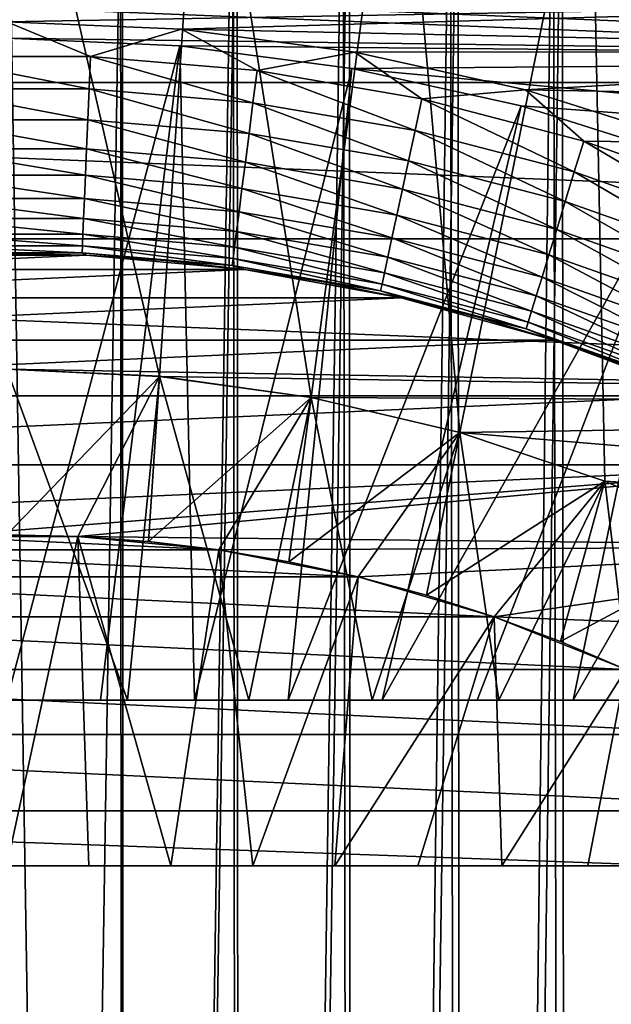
# Model space of a CAD drawing. Header units: metres. Extents: x -30 to 30, y -76 to 64.
# Tile 316 of 541: x 0.04 to 1.83, y 3.08 to 6.06. Entities that reach past the tile are written whole.
import ezdxf

# ---------------------------------------------------------------- set-up
doc = ezdxf.new("R2010")
doc.units = ezdxf.units.M
doc.layers.add('solid_508511', color=7, linetype='CONTINUOUS')

msp = doc.modelspace()

# ---------------------------------------------------------------- linework, layer by layer
at = {"layer": 'solid_508511'}
for points in [[(0.461297, 4.978675, -13.5), (0.593632, 6.974782, -13.5), (0, 7, -13.5)], [(0, 4.999994, -13.5), (0.461297, 4.978675, -13.5), (0, 7, -13.5)], [(0.461297, 4.978675, -13.5), (0.918765, 4.914859, -13.5), (0.593632, 6.974782, -13.5)], [(0.918765, 4.914859, -13.5), (1.183024, 6.899308, -13.5), (0.593632, 6.974782, -13.5)], [(0, 6.9, 3.5), (0, -15.1, 3.5), (0.353924, -15.1, 3.517948)], [(0.342898, 6.9, 3.516838), (0, 6.9, 3.5), (0.353924, -15.1, 3.517948)], [(0.348953, 6.9, -3.517439), (0.353924, -15.1, -3.517948), (0, -15.1, -3.5)], [(0, 6.9, -3.5), (0.348953, 6.9, -3.517439), (0, -15.1, -3.5)], [(0.683041, 6.9, 3.567296), (0.342898, 6.9, 3.516838), (0.353924, -15.1, 3.517948)], [(0.348953, 6.9, -3.517439), (0.69513, 6.9, -3.569724), (0.353924, -15.1, -3.517948)], [(0.683041, 6.9, 3.567296), (0.353924, -15.1, 3.517948), (0.704798, -15.1, 3.571703)], [(0.69513, 6.9, -3.569724), (0.704798, -15.1, -3.571703), (0.353924, -15.1, -3.517948)], [(1.01579, 6.9, 3.650646), (0.683041, 6.9, 3.567296), (0.704798, -15.1, 3.571703)], [(0.69513, 6.9, -3.569724), (1.033431, 6.9, -3.656047), (0.704798, -15.1, -3.571703)], [(1.01579, 6.9, 3.650646), (0.704798, -15.1, 3.571703), (1.047531, -15.1, 3.660439)], [(1.033431, 6.9, -3.656047), (1.047531, -15.1, -3.660439), (0.704798, -15.1, -3.571703)], [(0.918765, 4.914859, -13.5), (1.368264, 4.809144, -13.5), (1.183024, 6.899308, -13.5)], [(1.339381, 6.9, 3.766417), (1.01579, 6.9, 3.650646), (1.047531, -15.1, 3.660439)], [(1.033431, 6.9, -3.656047), (1.36194, 6.9, -3.775854), (1.047531, -15.1, -3.660439)], [(1.339381, 6.9, 3.766417), (1.047531, -15.1, 3.660439), (1.380287, -15.1, 3.783673)], [(1.36194, 6.9, -3.775854), (1.380287, -15.1, -3.783673), (1.047531, -15.1, -3.660439)], [(1.368264, 4.809144, -13.5), (1.763823, 6.774135, -13.5), (1.183024, 6.899308, -13.5)], [(1.650003, 6.9, 3.913337), (1.339381, 6.9, 3.766417), (1.380287, -15.1, 3.783673)], [(1.36194, 6.9, -3.775854), (1.677147, 6.9, -3.928001), (1.380287, -15.1, -3.783673)], [(1.650003, 6.9, 3.913337), (1.380287, -15.1, 3.783673), (1.698632, -15.1, 3.939828)], [(1.677147, 6.9, -3.928001), (1.698632, -15.1, -3.939828), (1.380287, -15.1, -3.783673)], [(1.944308, 6.9, 4.089731), (1.650003, 6.9, 3.913337), (1.698632, -15.1, 3.939828)], [(1.677147, 6.9, -3.928001), (1.974796, 6.9, -4.110332), (1.698632, -15.1, -3.939828)], [(1.944308, 6.9, 4.089731), (1.698632, -15.1, 3.939828), (1.999245, -15.1, 4.127196)], [(1.974796, 6.9, -4.110332), (1.999245, -15.1, -4.127196), (1.698632, -15.1, -3.939828)], [(1.368264, 4.809144, -13.5), (1.806239, 4.66235, -13.5), (1.763823, 6.774135, -13.5)], [(2.228665, 4.475829, -13.5), (2.331995, 6.600135, -13.5), (1.763823, 6.774135, -13.5)], [(1.806239, 4.66235, -13.5), (2.228665, 4.475829, -13.5), (1.763823, 6.774135, -13.5)], [(-5.634683, 5.866164, 10), (-5.144237, 6.300658, 10), (5.634683, 5.866164, 10)], [(-5.144237, 6.300658, 10), (5.144237, 6.300658, 10), (5.634683, 5.866164, 10)], [(-4.115746, 6.299704, -21.5), (4.115746, 6.299704, -21.5), (4.621971, 5.938268, -21.5)], [(0, 5.999994, -21.5), (-4.115746, 6.299704, -21.5), (4.621971, 5.938268, -21.5)], [(-0.000039, 6.049998, 42), (3.413774, 6.111151, 42), (-3.413774, 6.111151, 42)], [(-0.000039, 6.049998, 42), (0.527349, 6.026973, 42), (3.413774, 6.111151, 42)], [(0.527349, 6.026973, 42), (3.670205, 5.960671, 42), (3.413774, 6.111151, 42)], [(-0.252541, 5.945018, 41.992874), (0.252541, 5.945018, 41.992874), (-0.000039, 6.049998, 42)], [(0.252541, 5.945018, 41.992874), (0.527349, 6.026973, 42), (-0.000039, 6.049998, 42)], [(0.252541, 5.945018, 41.992874), (0.755804, 5.902184, 41.992874), (0.527349, 6.026973, 42)], [(0.527349, 6.026973, 42), (1.050675, 5.958067, 42), (3.670205, 5.960671, 42)], [(0.755804, 5.902184, 41.992874), (1.050675, 5.958067, 42), (0.527349, 6.026973, 42)], [(0.522902, 5.977171, -21.5), (0, 5.999994, -21.5), (4.621971, 5.938268, -21.5)], [(0, 4, -20.345303), (0, 5.999994, -21.5), (0.522902, 5.977171, -21.5)], [(0, 4, -20.345303), (0.522902, 5.977171, -21.5), (0.28317, 4, -20.351082)], [(0.28317, 4, -20.351082), (0.522902, 5.977171, -21.5), (0.56632, 4, -20.368334)], [(1.041886, 5.908844, -21.5), (0.522902, 5.977171, -21.5), (4.621971, 5.938268, -21.5)], [(0.56632, 4, -20.368334), (0.522902, 5.977171, -21.5), (1.041886, 5.908844, -21.5)], [(0.755804, 5.902184, 41.992874), (1.253622, 5.816825, 41.992874), (1.050675, 5.958067, 42)], [(1.050675, 5.958067, 42), (1.566071, 5.843792, 42), (3.670205, 5.960671, 42)], [(1.253622, 5.816825, 41.992874), (1.566071, 5.843792, 42), (1.050675, 5.958067, 42)], [(1.566071, 5.843792, 42), (3.919899, 5.799517, 42), (3.670205, 5.960671, 42)], [(0.248395, 5.847418, 41.971619), (0.252541, 5.945018, 41.992874), (-0.252541, 5.945018, 41.992874)], [(-0.248395, 5.847418, 41.971619), (0.248395, 5.847418, 41.971619), (-0.252541, 5.945018, 41.992874)], [(0.248395, 5.847418, 41.971619), (0.743396, 5.805287, 41.971619), (0.252541, 5.945018, 41.992874)], [(0.743396, 5.805287, 41.971619), (0.755804, 5.902184, 41.992874), (0.252541, 5.945018, 41.992874)], [(1.041886, 5.908844, -21.5), (4.621971, 5.938268, -21.5), (5.096563, 5.536303, -21.5)], [(0.56632, 4, -20.368334), (1.041886, 5.908844, -21.5), (0.849809, 4, -20.396841)], [(0.743396, 5.805287, 41.971619), (1.233041, 5.721329, 41.971619), (0.755804, 5.902184, 41.992874)], [(1.233041, 5.721329, 41.971619), (1.253622, 5.816825, 41.992874), (0.755804, 5.902184, 41.992874)], [(0.849809, 4, -20.396841), (1.041886, 5.908844, -21.5), (1.552869, 5.795568, -21.5)], [(1.552869, 5.795568, -21.5), (1.041886, 5.908844, -21.5), (5.096563, 5.536303, -21.5)], [(-6.088299, 5.393893, 10), (-5.634683, 5.866164, 10), (6.088299, 5.393893, 10)], [(-5.634683, 5.866164, 10), (5.634683, 5.866164, 10), (6.088299, 5.393893, 10)], [(0.24442, 5.753839, 41.936661), (0.248395, 5.847418, 41.971619), (-0.248395, 5.847418, 41.971619)], [(-0.24442, 5.753839, 41.936661), (0.24442, 5.753839, 41.936661), (-0.248395, 5.847418, 41.971619)], [(0.24442, 5.753839, 41.936661), (0.731499, 5.712382, 41.936661), (0.248395, 5.847418, 41.971619)], [(0.731499, 5.712382, 41.936661), (0.743396, 5.805287, 41.971619), (0.248395, 5.847418, 41.971619)], [(1.253622, 5.816825, 41.992874), (1.742407, 5.689555, 41.992874), (1.566071, 5.843792, 42)], [(1.566071, 5.843792, 42), (2.069464, 5.685051, 42), (3.919899, 5.799517, 42)], [(1.742407, 5.689555, 41.992874), (2.069464, 5.685051, 42), (1.566071, 5.843792, 42)], [(0.731499, 5.712382, 41.936661), (1.213308, 5.629767, 41.936661), (0.743396, 5.805287, 41.971619)], [(1.213308, 5.629767, 41.936661), (1.233041, 5.721329, 41.971619), (0.743396, 5.805287, 41.971619)], [(1.233041, 5.721329, 41.971619), (1.713801, 5.596149, 41.971619), (1.253622, 5.816825, 41.992874)], [(1.713801, 5.596149, 41.971619), (1.742407, 5.689555, 41.992874), (1.253622, 5.816825, 41.992874)], [(0.849809, 4, -20.396841), (1.552869, 5.795568, -21.5), (1.133937, 4, -20.436298)], [(1.133937, 4, -20.436298), (1.552869, 5.795568, -21.5), (2.05214, 5.638148, -21.5)], [(2.05214, 5.638148, -21.5), (1.552869, 5.795568, -21.5), (5.096563, 5.536303, -21.5)], [(0.240697, 5.666189, 41.888714), (0.24442, 5.753839, 41.936661), (-0.24442, 5.753839, 41.936661)], [(-0.240697, 5.666189, 41.888714), (0.240697, 5.666189, 41.888714), (-0.24442, 5.753839, 41.936661)], [(0.240697, 5.666189, 41.888714), (0.720356, 5.625364, 41.888714), (0.24442, 5.753839, 41.936661)], [(0.720356, 5.625364, 41.888714), (0.731499, 5.712382, 41.936661), (0.24442, 5.753839, 41.936661)], [(0.720356, 5.625364, 41.888714), (1.194825, 5.544008, 41.888714), (0.731499, 5.712382, 41.936661)], [(1.194825, 5.544008, 41.888714), (1.213308, 5.629767, 41.936661), (0.731499, 5.712382, 41.936661)], [(1.213308, 5.629767, 41.936661), (1.686374, 5.506591, 41.936661), (1.233041, 5.721329, 41.971619)], [(1.686374, 5.506591, 41.936661), (1.713801, 5.596149, 41.971619), (1.233041, 5.721329, 41.971619)], [(1.713801, 5.596149, 41.971619), (2.182214, 5.430648, 41.971619), (1.742407, 5.689555, 41.992874)], [(1.742407, 5.689555, 41.992874), (2.218637, 5.521292, 41.992874), (2.069464, 5.685051, 42)], [(2.182214, 5.430648, 41.971619), (2.218637, 5.521292, 41.992874), (1.742407, 5.689555, 41.992874)], [(0.237301, 5.586257, 41.828762), (0.240697, 5.666189, 41.888714), (-0.240697, 5.666189, 41.888714)], [(-0.237301, 5.586257, 41.828762), (0.237301, 5.586257, 41.828762), (-0.240697, 5.666189, 41.888714)], [(0.237301, 5.586257, 41.828762), (0.710194, 5.546008, 41.828762), (0.240697, 5.666189, 41.888714)], [(0.710194, 5.546008, 41.828762), (0.720356, 5.625364, 41.888714), (0.240697, 5.666189, 41.888714)], [(0.710194, 5.546008, 41.828762), (1.17797, 5.4658, 41.828762), (0.720356, 5.625364, 41.888714)], [(1.17797, 5.4658, 41.828762), (1.194825, 5.544008, 41.888714), (0.720356, 5.625364, 41.888714)], [(1.133937, 4, -20.436298), (2.05214, 5.638148, -21.5), (1.420055, 4, -20.486511)], [(1.194825, 5.544008, 41.888714), (1.660686, 5.422708, 41.888714), (1.213308, 5.629767, 41.936661)], [(1.660686, 5.422708, 41.888714), (1.686374, 5.506591, 41.936661), (1.213308, 5.629767, 41.936661)], [(1.420055, 4, -20.486511), (2.05214, 5.638148, -21.5), (1.710012, 4, -20.54748)], [(1.710012, 4, -20.54748), (2.05214, 5.638148, -21.5), (2.535681, 5.437861, -21.5)], [(1.686374, 5.506591, 41.936661), (2.147291, 5.343739, 41.936661), (1.713801, 5.596149, 41.971619)], [(2.147291, 5.343739, 41.936661), (2.182214, 5.430648, 41.971619), (1.713801, 5.596149, 41.971619)], [(0.234303, 5.515674, 41.758026), (0.237301, 5.586257, 41.828762), (-0.237301, 5.586257, 41.828762)], [(-0.234303, 5.515674, 41.758026), (0.234303, 5.515674, 41.758026), (-0.237301, 5.586257, 41.828762)], [(0.234303, 5.515674, 41.758026), (0.701221, 5.475933, 41.758026), (0.237301, 5.586257, 41.828762)], [(0.701221, 5.475933, 41.758026), (0.710194, 5.546008, 41.828762), (0.237301, 5.586257, 41.828762)], [(0.701221, 5.475933, 41.758026), (1.163086, 5.396739, 41.758026), (0.710194, 5.546008, 41.828762)], [(1.163086, 5.396739, 41.758026), (1.17797, 5.4658, 41.828762), (0.710194, 5.546008, 41.828762)], [(1.17797, 5.4658, 41.828762), (1.637259, 5.34621, 41.828762), (1.194825, 5.544008, 41.888714)], [(1.637259, 5.34621, 41.828762), (1.660686, 5.422708, 41.888714), (1.194825, 5.544008, 41.888714)], [(0.231763, 5.455878, 41.677944), (0.234303, 5.515674, 41.758026), (-0.234303, 5.515674, 41.758026)], [(-0.231763, 5.455878, 41.677944), (0.231763, 5.455878, 41.677944), (-0.234303, 5.515674, 41.758026)], [(0.231763, 5.455878, 41.677944), (0.693619, 5.416568, 41.677944), (0.234303, 5.515674, 41.758026)], [(0.693619, 5.416568, 41.677944), (0.701221, 5.475933, 41.758026), (0.234303, 5.515674, 41.758026)], [(1.660686, 5.422708, 41.888714), (2.114581, 5.262336, 41.888714), (1.686374, 5.506591, 41.936661)], [(2.114581, 5.262336, 41.888714), (2.147291, 5.343739, 41.936661), (1.686374, 5.506591, 41.936661)], [(0.693619, 5.416568, 41.677944), (1.150477, 5.338232, 41.677944), (0.701221, 5.475933, 41.758026)], [(1.150477, 5.338232, 41.677944), (1.163086, 5.396739, 41.758026), (0.701221, 5.475933, 41.758026)], [(0.229733, 5.40809, 41.590153), (0.231763, 5.455878, 41.677944), (-0.231763, 5.455878, 41.677944)], [(-0.229733, 5.40809, 41.590153), (0.229733, 5.40809, 41.590153), (-0.231763, 5.455878, 41.677944)], [(0.229733, 5.40809, 41.590153), (0.687543, 5.369124, 41.590153), (0.231763, 5.455878, 41.677944)], [(0.687543, 5.369124, 41.590153), (0.693619, 5.416568, 41.677944), (0.231763, 5.455878, 41.677944)], [(1.163086, 5.396739, 41.758026), (1.616571, 5.27866, 41.758026), (1.17797, 5.4658, 41.828762)], [(1.616571, 5.27866, 41.758026), (1.637259, 5.34621, 41.828762), (1.17797, 5.4658, 41.828762)], [(0.687543, 5.369124, 41.590153), (1.1404, 5.291474, 41.590153), (0.693619, 5.416568, 41.677944)], [(1.1404, 5.291474, 41.590153), (1.150477, 5.338232, 41.677944), (0.693619, 5.416568, 41.677944)], [(1.637259, 5.34621, 41.828762), (2.084751, 5.188102, 41.828762), (1.660686, 5.422708, 41.888714)], [(2.084751, 5.188102, 41.828762), (2.114581, 5.262336, 41.888714), (1.660686, 5.422708, 41.888714)], [(1.710012, 4, -20.54748), (2.535681, 5.437861, -21.5), (2.005795, 4, -20.619387)], [(-6.088299, 5.393893, 10), (6.088299, 5.393893, 10), (6.502679, 4.886379, 10)], [(-0.000002, 4.999982, 10), (-6.088299, 5.393893, 10), (6.502679, 4.886379, 10)], [(0.228254, 5.373284, 41.496445), (0.229733, 5.40809, 41.590153), (-0.229733, 5.40809, 41.590153)], [(-0.228254, 5.373284, 41.496445), (0.228254, 5.373284, 41.496445), (-0.229733, 5.40809, 41.590153)], [(0.228254, 5.373284, 41.496445), (0.683118, 5.334569, 41.496445), (0.229733, 5.40809, 41.590153)], [(0.683118, 5.334569, 41.496445), (0.687543, 5.369124, 41.590153), (0.229733, 5.40809, 41.590153)], [(1.150477, 5.338232, 41.677944), (1.599046, 5.221434, 41.677944), (1.163086, 5.396739, 41.758026)], [(1.599046, 5.221434, 41.677944), (1.616571, 5.27866, 41.758026), (1.163086, 5.396739, 41.758026)], [(0.227357, 5.35217, 41.398731), (0.228254, 5.373284, 41.496445), (-0.228254, 5.373284, 41.496445)], [(-0.227357, 5.35217, 41.398731), (0.227357, 5.35217, 41.398731), (-0.228254, 5.373284, 41.496445)], [(0.227357, 5.35217, 41.398731), (0.680434, 5.313608, 41.398731), (0.228254, 5.373284, 41.496445)], [(0.680434, 5.313608, 41.398731), (0.683118, 5.334569, 41.496445), (0.228254, 5.373284, 41.496445)], [(0.683118, 5.334569, 41.496445), (1.133061, 5.257419, 41.496445), (0.687543, 5.369124, 41.590153)], [(1.133061, 5.257419, 41.496445), (1.1404, 5.291474, 41.590153), (0.687543, 5.369124, 41.590153)], [(0.240166, 5.344603, 38), (-0.240166, 5.344603, 38), (-0.717997, 5.3016, 38)], [(0.717997, 5.3016, 38), (0.240166, 5.344603, 38), (-0.717997, 5.3016, 38)], [(-0.240026, 5.344613, 41.299999), (-0.240166, 5.344603, 38), (0.240166, 5.344603, 38)], [(0, 5.35, 41.299999), (-0.240026, 5.344613, 41.299999), (0.240166, 5.344603, 38)], [(-0.227357, 5.35217, 41.398731), (0, 5.35, 41.299999), (0.227357, 5.35217, 41.398731)], [(0.227357, 5.35217, 41.398731), (0, 5.35, 41.299999), (0.240026, 5.344613, 41.299999)], [(0.240026, 5.344613, 41.299999), (0, 5.35, 41.299999), (0.240166, 5.344603, 38)], [(0.227357, 5.35217, 41.398731), (0.240026, 5.344613, 41.299999), (0.479569, 5.328463, 41.299999)], [(0.227357, 5.35217, 41.398731), (0.479569, 5.328463, 41.299999), (0.680434, 5.313608, 41.398731)], [(0.479569, 5.328463, 41.299999), (0.240026, 5.344613, 41.299999), (0.240166, 5.344603, 38)], [(0.479569, 5.328463, 41.299999), (0.240166, 5.344603, 38), (0.717997, 5.3016, 38)], [(0.718146, 5.301581, 41.299999), (0.479569, 5.328463, 41.299999), (0.717997, 5.3016, 38)], [(0.680434, 5.313608, 41.398731), (0.479569, 5.328463, 41.299999), (0.718146, 5.301581, 41.299999)], [(0.680434, 5.313608, 41.398731), (1.128608, 5.236761, 41.398731), (0.683118, 5.334569, 41.496445)], [(1.128608, 5.236761, 41.398731), (1.133061, 5.257419, 41.496445), (0.683118, 5.334569, 41.496445)], [(1.1404, 5.291474, 41.590153), (1.58504, 5.175699, 41.590153), (1.150477, 5.338232, 41.677944)], [(1.58504, 5.175699, 41.590153), (1.599046, 5.221434, 41.677944), (1.150477, 5.338232, 41.677944)], [(1.616571, 5.27866, 41.758026), (2.058409, 5.122549, 41.758026), (1.637259, 5.34621, 41.828762)], [(2.058409, 5.122549, 41.758026), (2.084751, 5.188102, 41.828762), (1.637259, 5.34621, 41.828762)], [(0.717997, 5.3016, 38), (-0.717997, 5.3016, 38), (-1.190594, 5.215836, 38)], [(1.190594, 5.215836, 38), (0.717997, 5.3016, 38), (-1.190594, 5.215836, 38)], [(0.680434, 5.313608, 41.398731), (0.718146, 5.301581, 41.299999), (0.955277, 5.264024, 41.299999)], [(0.680434, 5.313608, 41.398731), (0.955277, 5.264024, 41.299999), (1.128608, 5.236761, 41.398731)], [(0.718146, 5.301581, 41.299999), (0.717997, 5.3016, 38), (1.190594, 5.215836, 38)], [(0.955277, 5.264024, 41.299999), (0.718146, 5.301581, 41.299999), (1.190594, 5.215836, 38)], [(1.133061, 5.257419, 41.496445), (1.574839, 5.142389, 41.496445), (1.1404, 5.291474, 41.590153)], [(1.574839, 5.142389, 41.496445), (1.58504, 5.175699, 41.590153), (1.1404, 5.291474, 41.590153)], [(1.599046, 5.221434, 41.677944), (2.036094, 5.067015, 41.677944), (1.616571, 5.27866, 41.758026)], [(2.036094, 5.067015, 41.677944), (2.058409, 5.122549, 41.758026), (1.616571, 5.27866, 41.758026)], [(1.190484, 5.215865, 41.299999), (0.955277, 5.264024, 41.299999), (1.190594, 5.215836, 38)], [(1.128608, 5.236761, 41.398731), (0.955277, 5.264024, 41.299999), (1.190484, 5.215865, 41.299999)], [(1.128608, 5.236761, 41.398731), (1.568651, 5.122183, 41.398731), (1.133061, 5.257419, 41.496445)], [(1.128608, 5.236761, 41.398731), (1.190484, 5.215865, 41.299999), (1.423294, 5.157202, 41.299999)], [(1.128608, 5.236761, 41.398731), (1.423294, 5.157202, 41.299999), (1.568651, 5.122183, 41.398731)], [(1.568651, 5.122183, 41.398731), (1.574839, 5.142389, 41.496445), (1.133061, 5.257419, 41.496445)], [(1.190594, 5.215836, 38), (-1.190594, 5.215836, 38), (-1.653112, 5.088194, 38)], [(1.653112, 5.088194, 38), (1.190594, 5.215836, 38), (-1.653112, 5.088194, 38)], [(1.423294, 5.157202, 41.299999), (1.190484, 5.215865, 41.299999), (1.190594, 5.215836, 38)], [(1.423294, 5.157202, 41.299999), (1.190594, 5.215836, 38), (1.653112, 5.088194, 38)], [(1.58504, 5.175699, 41.590153), (2.01826, 5.022633, 41.590153), (1.599046, 5.221434, 41.677944)], [(2.01826, 5.022633, 41.590153), (2.036094, 5.067015, 41.677944), (1.599046, 5.221434, 41.677944)], [(1.574839, 5.142389, 41.496445), (2.005271, 4.990308, 41.496445), (1.58504, 5.175699, 41.590153)], [(2.005271, 4.990308, 41.496445), (2.01826, 5.022633, 41.590153), (1.58504, 5.175699, 41.590153)], [(1.653237, 5.088153, 41.299999), (1.423294, 5.157202, 41.299999), (1.653112, 5.088194, 38)], [(1.568651, 5.122183, 41.398731), (1.423294, 5.157202, 41.299999), (1.653237, 5.088153, 41.299999)], [(1.568651, 5.122183, 41.398731), (1.997391, 4.970699, 41.398731), (1.574839, 5.142389, 41.496445)], [(1.568651, 5.122183, 41.398731), (1.653237, 5.088153, 41.299999), (1.879851, 5.008858, 41.299999)], [(1.568651, 5.122183, 41.398731), (1.879851, 5.008858, 41.299999), (1.997391, 4.970699, 41.398731)], [(1.997391, 4.970699, 41.398731), (2.005271, 4.990308, 41.496445), (1.574839, 5.142389, 41.496445)], [(1.653112, 5.088194, 38), (-1.653112, 5.088194, 38), (-2.102756, 4.919439, 38)], [(2.102756, 4.919439, 38), (1.653112, 5.088194, 38), (-2.102756, 4.919439, 38)], [(1.653237, 5.088153, 41.299999), (1.653112, 5.088194, 38), (2.102756, 4.919439, 38)], [(1.879851, 5.008858, 41.299999), (1.653237, 5.088153, 41.299999), (2.102756, 4.919439, 38)], [(0.461373, 4.978648, 10), (-0.000002, 4.999982, 10), (6.502679, 4.886379, 10)], [(-0.000001, 4.5, 10.499982), (-0.000002, 4.999982, 10), (0.461373, 4.978648, 10)], [(0.364347, 4, -14.483441), (0.461297, 4.978675, -13.5), (0, 4.999994, -13.5)], [(0, 4, -14.500002), (0.364347, 4, -14.483441), (0, 4.999994, -13.5)], [(-0.000001, 4.5, 10.499982), (0.461373, 4.978648, 10), (0.214032, 4.494907, 10.499982)], [(0.214032, 4.494907, 10.499982), (0.461373, 4.978648, 10), (0.427783, 4.479621, 10.499982)], [(0.364347, 4, -14.483441), (0.731094, 4, -14.433737), (0.461297, 4.978675, -13.5)], [(0.427783, 4.479621, 10.499982), (0.461373, 4.978648, 10), (0.918742, 4.914848, 10)], [(0.731094, 4, -14.433737), (0.918765, 4.914859, -13.5), (0.461297, 4.978675, -13.5)], [(0.918742, 4.914848, 10), (0.461373, 4.978648, 10), (6.502679, 4.886379, 10)], [(2.102756, 4.919439, 38), (-2.102756, 4.919439, 38), (-2.53511, 4.711235, 38)], [(2.53511, 4.711235, 38), (2.102756, 4.919439, 38), (-2.53511, 4.711235, 38)], [(0.427783, 4.479621, 10.499982), (0.918742, 4.914848, 10), (0.64047, 4.454189, 10.499982)], [(0.64047, 4.454189, 10.499982), (0.918742, 4.914848, 10), (0.851632, 4.418679, 10.499982)], [(0.731094, 4, -14.433737), (1.103509, 4, -14.350576), (0.918765, 4.914859, -13.5)], [(0.851632, 4.418679, 10.499982), (0.918742, 4.914848, 10), (1.36839, 4.809083, 10)], [(1.36839, 4.809083, 10), (0.918742, 4.914848, 10), (6.502679, 4.886379, 10)], [(1.103509, 4, -14.350576), (1.368264, 4.809144, -13.5), (0.918765, 4.914859, -13.5)], [(1.36839, 4.809083, 10), (6.502679, 4.886379, 10), (6.874706, 4.347406, 10)], [(0.851632, 4.418679, 10.499982), (1.36839, 4.809083, 10), (1.060853, 4.373167, 10.499982)], [(1.060853, 4.373167, 10.499982), (1.36839, 4.809083, 10), (1.26787, 4.317697, 10.499982)], [(1.103509, 4, -14.350576), (1.485935, 4, -14.23292), (1.368264, 4.809144, -13.5)], [(1.26787, 4.317697, 10.499982), (1.36839, 4.809083, 10), (1.806158, 4.662358, 10)], [(1.485935, 4, -14.23292), (1.806239, 4.66235, -13.5), (1.368264, 4.809144, -13.5)], [(1.806158, 4.662358, 10), (1.36839, 4.809083, 10), (6.874706, 4.347406, 10)], [(2.53511, 4.711235, 38), (-2.947345, 4.464934, 38), (-0.213968, 4.494907, 38)], [(2.53511, 4.711235, 38), (-2.53511, 4.711235, 38), (-2.947345, 4.464934, 38)], [(2.53511, 4.711235, 38), (-0.213968, 4.494907, 38), (0.213968, 4.494907, 38)], [(2.947345, 4.464934, 38), (2.53511, 4.711235, 38), (0.213968, 4.494907, 38)], [(1.26787, 4.317697, 10.499982), (1.806158, 4.662358, 10), (1.471832, 4.252495, 10.499982)], [(1.471832, 4.252495, 10.499982), (1.806158, 4.662358, 10), (1.672422, 4.17768, 10.499982)], [(1.485935, 4, -14.23292), (1.885378, 4, -14.077931), (1.806239, 4.66235, -13.5)], [(1.672422, 4.17768, 10.499982), (1.806158, 4.662358, 10), (2.228777, 4.475747, 10)], [(2.228777, 4.475747, 10), (1.806158, 4.662358, 10), (6.874706, 4.347406, 10)], [(1.885378, 4, -14.077931), (2.228665, 4.475829, -13.5), (1.806239, 4.66235, -13.5)], [(-0.640541, 4.454175, 20), (-0.213968, 4.494907, 20), (0.640541, 4.454175, 20)], [(0.21399, 4.494909, 26), (-0.21399, 4.494909, 26), (0, 3.5, 25.399139)], [(-0.213968, 4.494907, 38), (-0.21399, 4.494909, 26), (0.21399, 4.494909, 26)], [(-0.000001, 4.5, 10.499982), (0.213968, 4.494907, 20), (-0.213968, 4.494907, 20)], [(0.213968, 4.494907, 38), (-0.213968, 4.494907, 38), (0.21399, 4.494909, 26)], [(-0.213968, 4.494907, 20), (0.213968, 4.494907, 20), (0.640541, 4.454175, 20)], [(-0.000001, 4.5, 10.499982), (0.214032, 4.494907, 10.499982), (0.213968, 4.494907, 20)], [(0.21399, 4.494909, 26), (0, 3.5, 25.399139), (0.247397, 3.5, 25.404385)], [(0.213968, 4.494907, 38), (0.21399, 4.494909, 26), (0.640528, 4.454181, 26)], [(0.64047, 4.454189, 10.499982), (0.640541, 4.454175, 20), (0.213968, 4.494907, 20)], [(0.427783, 4.479621, 10.499982), (0.64047, 4.454189, 10.499982), (0.213968, 4.494907, 20)], [(0.214032, 4.494907, 10.499982), (0.427783, 4.479621, 10.499982), (0.213968, 4.494907, 20)], [(0.640541, 4.454175, 38), (0.213968, 4.494907, 38), (0.640528, 4.454181, 26)], [(2.947345, 4.464934, 38), (0.213968, 4.494907, 38), (0.640541, 4.454175, 38)], [(0.21399, 4.494909, 26), (0.247397, 3.5, 25.404385), (0.494788, 3.5, 25.420048)], [(0.640528, 4.454181, 26), (0.21399, 4.494909, 26), (0.494788, 3.5, 25.420048)], [(2.947345, 4.464934, 38), (0.640541, 4.454175, 38), (1.060771, 4.373186, 38)], [(2.947345, 4.464934, 38), (1.060771, 4.373186, 38), (1.471892, 4.25247, 38)], [(3.335617, 4.182843, 38), (2.947345, 4.464934, 38), (1.471892, 4.25247, 38)], [(1.672422, 4.17768, 10.499982), (2.228777, 4.475747, 10), (1.869364, 4.093346, 10.499982)], [(-1.060771, 4.373186, 20), (-0.640541, 4.454175, 20), (1.060771, 4.373186, 20)], [(-0.640541, 4.454175, 20), (0.640541, 4.454175, 20), (1.060771, 4.373186, 20)], [(0.640528, 4.454181, 26), (0.494788, 3.5, 25.420048), (0.742544, 3.5, 25.445944)], [(0.64047, 4.454189, 10.499982), (0.851632, 4.418679, 10.499982), (0.640541, 4.454175, 20)], [(1.060782, 4.373184, 26), (0.640528, 4.454181, 26), (0.742544, 3.5, 25.445944)], [(0.640541, 4.454175, 38), (0.640528, 4.454181, 26), (1.060782, 4.373184, 26)], [(0.851632, 4.418679, 10.499982), (1.060771, 4.373186, 20), (0.640541, 4.454175, 20)], [(1.060771, 4.373186, 38), (0.640541, 4.454175, 38), (1.060782, 4.373184, 26)], [(0.851632, 4.418679, 10.499982), (1.060853, 4.373167, 10.499982), (1.060771, 4.373186, 20)], [(-1.471892, 4.25247, 20), (-1.060771, 4.373186, 20), (1.471892, 4.25247, 20)], [(-1.060771, 4.373186, 20), (1.060771, 4.373186, 20), (1.471892, 4.25247, 20)], [(1.060782, 4.373184, 26), (0.742544, 3.5, 25.445944), (0.990992, 3.5, 25.48181)], [(1.471895, 4.252473, 26), (1.060782, 4.373184, 26), (0.990992, 3.5, 25.48181)], [(1.471832, 4.252495, 10.499982), (1.471892, 4.25247, 20), (1.060771, 4.373186, 20)], [(1.26787, 4.317697, 10.499982), (1.471832, 4.252495, 10.499982), (1.060771, 4.373186, 20)], [(1.060853, 4.373167, 10.499982), (1.26787, 4.317697, 10.499982), (1.060771, 4.373186, 20)], [(1.060771, 4.373186, 38), (1.060782, 4.373184, 26), (1.471895, 4.252473, 26)], [(1.471892, 4.25247, 38), (1.060771, 4.373186, 38), (1.471895, 4.252473, 26)], [(-1.869265, 4.093392, 20), (-1.471892, 4.25247, 20), (1.869265, 4.093392, 20)], [(-1.471892, 4.25247, 20), (1.471892, 4.25247, 20), (1.869265, 4.093392, 20)], [(1.471895, 4.252473, 26), (0.990992, 3.5, 25.48181), (1.241333, 3.5, 25.527491)], [(1.471895, 4.252473, 26), (1.241333, 3.5, 25.527491), (1.495214, 3.5, 25.583006)], [(1.471832, 4.252495, 10.499982), (1.672422, 4.17768, 10.499982), (1.471892, 4.25247, 20)], [(1.471892, 4.25247, 38), (1.471895, 4.252473, 26), (1.869251, 4.093397, 26)], [(1.672422, 4.17768, 10.499982), (1.869265, 4.093392, 20), (1.471892, 4.25247, 20)], [(1.869265, 4.093392, 38), (1.471892, 4.25247, 38), (1.869251, 4.093397, 26)], [(3.335617, 4.182843, 38), (1.471892, 4.25247, 38), (1.869265, 4.093392, 38)], [(1.869251, 4.093397, 26), (1.471895, 4.252473, 26), (1.495214, 3.5, 25.583006)], [(1.672422, 4.17768, 10.499982), (1.869364, 4.093346, 10.499982), (1.869265, 4.093392, 20)], [(-2.250053, 3.897081, 20), (-1.869265, 4.093392, 20), (2.250053, 3.897081, 20)], [(-1.869265, 4.093392, 20), (1.869265, 4.093392, 20), (2.250053, 3.897081, 20)], [(1.869251, 4.093397, 26), (1.495214, 3.5, 25.583006), (1.754424, 3.5, 25.648558)], [(1.869251, 4.093397, 26), (1.754424, 3.5, 25.648558), (2.020726, 3.5, 25.724476)], [(0, 4, -20.345303), (2.309401, 4, -13.881198), (1.885378, 4, -14.077931)], [(0, 4, -20.345303), (0.28317, 4, -20.351082), (2.309401, 4, -13.881198)], [(0, 4, -20.345303), (1.885378, 4, -14.077931), (1.485935, 4, -14.23292)], [(0, 4, -20.345303), (1.485935, 4, -14.23292), (1.103509, 4, -14.350576)], [(0, 4, -20.345303), (1.103509, 4, -14.350576), (0.731094, 4, -14.433737)], [(0, 4, -20.345303), (0.731094, 4, -14.433737), (0.364347, 4, -14.483441)], [(0, 4, -20.345303), (0.364347, 4, -14.483441), (0, 4, -14.500002)], [(0.28317, 4, -20.351082), (0.56632, 4, -20.368334), (2.309401, 4, -13.881198)], [(0.56632, 4, -20.368334), (0.849809, 4, -20.396841), (2.309401, 4, -13.881198)], [(0.849809, 4, -20.396841), (1.133937, 4, -20.436298), (2.309401, 4, -13.881198)], [(1.133937, 4, -20.436298), (1.420055, 4, -20.486511), (2.309401, 4, -13.881198)], [(1.420055, 4, -20.486511), (1.710012, 4, -20.54748), (2.309401, 4, -13.881198)], [(1.710012, 4, -20.54748), (2.005795, 4, -20.619387), (2.309401, 4, -13.881198)], [(-2.610193, 3.665639, 20), (-2.250053, 3.897081, 20), (2.610193, 3.665639, 20)], [(-2.250053, 3.897081, 20), (2.250053, 3.897081, 20), (2.610193, 3.665639, 20)], [(-2.610193, 3.665639, 20), (2.020726, 3.5, 20), (-2.020726, 3.5, 20)], [(-2.610193, 3.665639, 20), (2.610193, 3.665639, 20), (2.020726, 3.5, 20)], [(-2.020726, 3.5, 20), (2.020726, 3.5, 20), (2.020726, 3.5, 25.724476)], [(1.754424, 3.5, 25.648558), (-2.020726, 3.5, 20), (2.020726, 3.5, 25.724476)], [(0.247397, 3.5, 25.404385), (0, 3.5, 25.399139), (-2.020726, 3.5, 20)], [(0.494788, 3.5, 25.420048), (0.247397, 3.5, 25.404385), (-2.020726, 3.5, 20)], [(0.742544, 3.5, 25.445944), (0.494788, 3.5, 25.420048), (-2.020726, 3.5, 20)], [(0.990992, 3.5, 25.48181), (0.742544, 3.5, 25.445944), (-2.020726, 3.5, 20)], [(1.241333, 3.5, 25.527491), (0.990992, 3.5, 25.48181), (-2.020726, 3.5, 20)], [(1.495214, 3.5, 25.583006), (1.241333, 3.5, 25.527491), (-2.020726, 3.5, 20)], [(1.754424, 3.5, 25.648558), (1.495214, 3.5, 25.583006), (-2.020726, 3.5, 20)]]:
    msp.add_3dface(points, dxfattribs=at)

doc.saveas('drawing.dxf')
